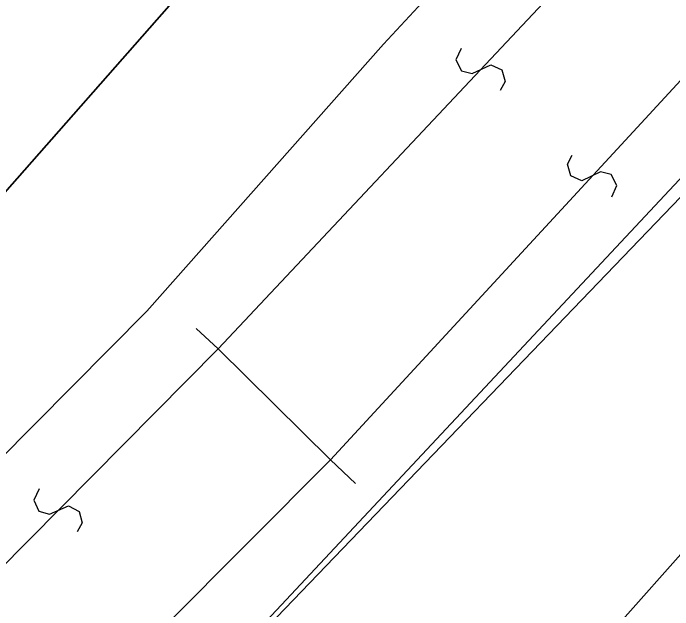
# Model space of a CAD drawing. Extents: x -266179 to -264727, y -1243225 to -1241702.
# Drawn here: x -264950.86 to -264933.61, y -1242618.55 to -1242602.96 of the extents above; entities that cross this region are included whole.
import ezdxf

# ---------------------------------------------------------------- set-up
doc = ezdxf.new("R2010")
doc.units = 0
doc.layers.add('Vrstva 1', color=7, linetype='Continuous')
doc.layers.add('Vrstva 2', color=7, linetype='Continuous')

msp = doc.modelspace()

# ---------------------------------------------------------------- linework, layer by layer
at = {"layer": 'Vrstva 1'}
for p, q in [((-264957.36, -1242614.78), (-264902.3, -1242552.28)), ((-264902.3, -1242552.28), (-264957.36, -1242614.78)), ((-264950.43, -1242625.46), (-264889.07, -1242561.69)), ((-264946.23, -1242631.57), (-264886.04, -1242563.65)), ((-264941.17, -1242603.77), (-264933.68, -1242595.65)), ((-264947.36, -1242610.75), (-264941.17, -1242603.77)), ((-264931.79, -1242605.55), (-264950.43, -1242625.46)), ((-264955.03, -1242618.48), (-264947.36, -1242610.75))]:
    msp.add_line(p, q, dxfattribs=at)
at = {"layer": 'Vrstva 2'}
for p, q in [((-264945.5, -1242611.73), (-264931.77, -1242597.14)), ((-264928.88, -1242599.81), (-264942.56, -1242614.63)), ((-264946.07, -1242611.2), (-264945.5, -1242611.73)), ((-264953.86, -1242620.18), (-264945.5, -1242611.73)), ((-264945.5, -1242611.73), (-264942.56, -1242614.63)), ((-264942.56, -1242614.63), (-264951.65, -1242623.75)), ((-264942.56, -1242614.63), (-264941.91, -1242615.25))]:
    msp.add_line(p, q, dxfattribs=at)
for points in [[(-264939.147, -1242603.885), (-264939.279, -1242604.186), (-264939.136, -1242604.472), (-264938.858, -1242604.541), (-264938.37, -1242604.314), (-264938.083, -1242604.446), (-264937.996, -1242604.748), (-264938.123, -1242604.985)], [(-264935.203, -1242607.765), (-264935.073, -1242607.463), (-264935.219, -1242607.179), (-264935.498, -1242607.112), (-264935.984, -1242607.344), (-264936.272, -1242607.214), (-264936.362, -1242606.913), (-264936.237, -1242606.675)], [(-264950.178, -1242615.392), (-264950.318, -1242615.69), (-264950.182, -1242615.979), (-264949.906, -1242616.055), (-264949.412, -1242615.84), (-264949.128, -1242615.98), (-264949.049, -1242616.284), (-264949.182, -1242616.518)]]:
    msp.add_lwpolyline(points, dxfattribs=at)

doc.saveas('drawing.dxf')
